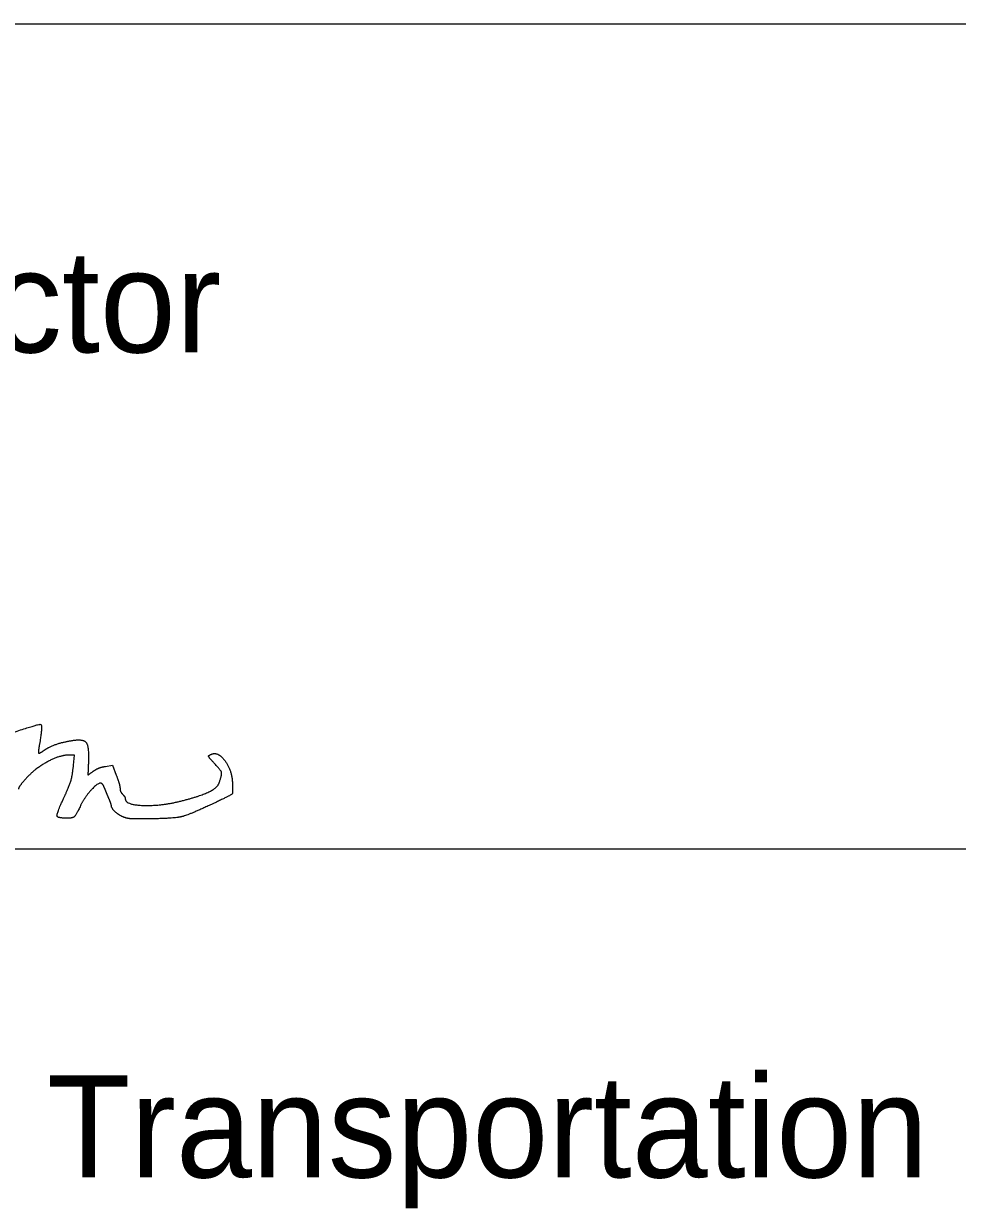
# Model space of a CAD drawing. Extents: x 0 to 34, y 0 to 22.
# Drawn here: x 26.494 to 27.773, y 7.305 to 8.926 of the extents above; entities that cross this region are included whole.
import ezdxf

# ---------------------------------------------------------------- set-up
doc = ezdxf.new("R2010")
doc.units = 0
doc.layers.add('SH_Data', color=7, linetype='Continuous')
doc.layers.add('SH_Text', color=7, linetype='Continuous')

msp = doc.modelspace()

# ---------------------------------------------------------------- linework, layer by layer
at = {"layer": 'SH_Data'}
for p, q in [((24.5279, 8.9262), (28.0279, 8.9262)), ((24.5279, 7.7968), (28.0279, 7.7968))]:
    msp.add_line(p, q, dxfattribs=at)
at = {"layer": 'SH_Text'}
for points in [[(26.5619, 7.9112), (26.5634, 7.925), (26.5556, 7.925)], [(26.6058, 7.9095), (26.6154, 7.9111), (26.6205, 7.8975)]]:
    msp.add_lwpolyline(points, dxfattribs=at)
for points in [[(26.4735, 7.954), (26.5139, 7.9679), (26.5198, 7.9663), (26.5157, 7.9424)], [(26.5157, 7.9424), (26.5143, 7.9348), (26.5136, 7.9282), (26.5141, 7.9277)], [(26.5141, 7.9277), (26.5145, 7.9272), (26.5179, 7.929), (26.5216, 7.9316)], [(26.5216, 7.9316), (26.5289, 7.9366), (26.5471, 7.9429), (26.5608, 7.9451)], [(26.5608, 7.9451), (26.5754, 7.9474), (26.5831, 7.937), (26.5823, 7.9157)], [(26.5556, 7.925), (26.5429, 7.925), (26.5091, 7.9065), (26.4969, 7.893)], [(26.5823, 7.9157), (26.5816, 7.8973), (26.5815, 7.8976), (26.5892, 7.9031)], [(26.7524, 7.9163), (26.7471, 7.922), (26.7468, 7.9247), (26.7515, 7.9264)], [(26.7515, 7.9264), (26.76, 7.9297), (26.7785, 7.9048), (26.7795, 7.8885)], [(26.7615, 7.8872), (26.7655, 7.899), (26.7639, 7.9039), (26.7524, 7.9163)], [(26.5472, 7.8633), (26.5563, 7.8832), (26.5603, 7.8964), (26.5619, 7.9112)], [(26.5892, 7.9031), (26.593, 7.9058), (26.6004, 7.9087), (26.6058, 7.9095)], [(26.6205, 7.8975), (26.6233, 7.8901), (26.6256, 7.8819), (26.6256, 7.8794)], [(26.4969, 7.893), (26.4911, 7.8865), (26.4864, 7.88), (26.4864, 7.8784)], [(26.5988, 7.8866), (26.5945, 7.8866), (26.5762, 7.8661), (26.5715, 7.8559)], [(26.6044, 7.88), (26.6029, 7.8836), (26.6004, 7.8866), (26.5988, 7.8866)], [(26.7126, 7.863), (26.7363, 7.8692), (26.7593, 7.8806), (26.7615, 7.8872)], [(26.7795, 7.8885), (26.7804, 7.8732), (26.7778, 7.8701), (26.7544, 7.8591)], [(26.6103, 7.8658), (26.6085, 7.87), (26.6058, 7.8763), (26.6044, 7.88)], [(26.6137, 7.8562), (26.6136, 7.8573), (26.6121, 7.8616), (26.6103, 7.8658)], [(26.6256, 7.8794), (26.6256, 7.8769), (26.6272, 7.8733), (26.6292, 7.8713)], [(26.6292, 7.8713), (26.6312, 7.8693), (26.6328, 7.8666), (26.6328, 7.8653)], [(26.6328, 7.8653), (26.6328, 7.8568), (26.6834, 7.8553), (26.7126, 7.863)], [(26.5546, 7.8386), (26.5401, 7.8386), (26.5385, 7.844), (26.5472, 7.8633)], [(26.5715, 7.8559), (26.5658, 7.8435), (26.5609, 7.8386), (26.5546, 7.8386)], [(26.6293, 7.8406), (26.6223, 7.844), (26.6138, 7.8524), (26.6137, 7.8562)], [(26.7544, 7.8591), (26.7196, 7.8428), (26.6985, 7.838), (26.6592, 7.8376)], [(26.6592, 7.8376), (26.6442, 7.8374), (26.6339, 7.8385), (26.6293, 7.8406)]]:
    msp.add_open_spline(points, degree=2, dxfattribs=at)

# ---------------------------------------------------------------- texts
for s, p in [('District       Deputy Director', (24.5279, 8.4762)), ('Director, Department of Transportation', (24.5279, 7.3468))]:
    msp.add_text(s, height=0.14, dxfattribs=at).set_placement(p)

doc.saveas('drawing.dxf')
